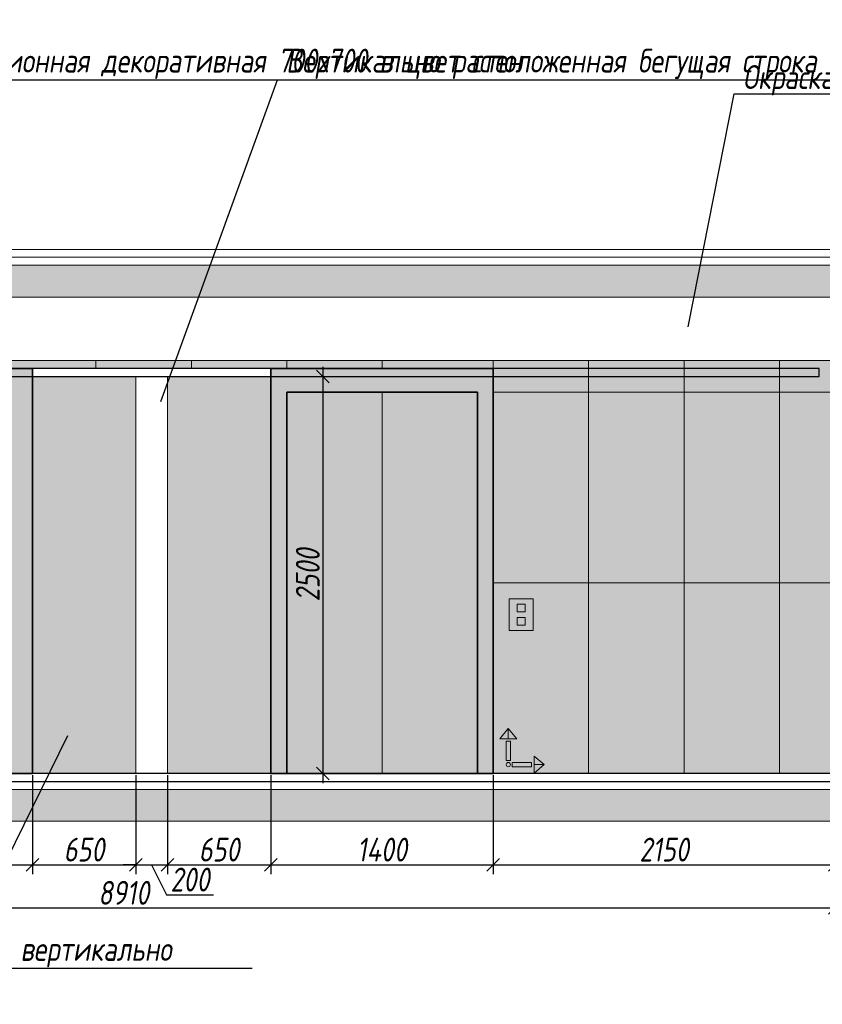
# Model space of a CAD drawing. Header units: millimetres. Extents: x -26894274 to 19789193, y -86687 to 22351.
# Tile 385 of 447: x 258744 to 263794, y 7111 to 13310. Entities that reach past the tile are written whole.
import ezdxf
from ezdxf import colors
from ezdxf.entities.mleader import LeaderData, LeaderLine
from ezdxf.math import Vec2, Vec3

# ---------------------------------------------------------------- set-up
doc = ezdxf.new("R2010")
doc.units = ezdxf.units.MM
doc.linetypes.add('DASHDOT', pattern=[25.4, 12.7, -6.35, 0, -6.35])
doc.layers.get('Defpoints').update_dxf_attribs({"color": 31})
doc.layers.add('A-DETL-GENF', color=7, linetype='Continuous', lineweight=5)
doc.layers.add('Отделка стен', color=253, linetype='Continuous', lineweight=0)
doc.layers.add('dim_razv', color=7, linetype='DASHDOT', lineweight=9, true_color=0x285228)
doc.layers.add('pol', color=7, linetype='Continuous', lineweight=15, true_color=0x55666d)
doc.styles.add('fl_iso paper', font='isocpeur.ttf', dxfattribs={"width": 0.8, "oblique": 10})
doc.styles.add('In tre', font='isocpeur.ttf', dxfattribs={"width": 0.8, "oblique": 10})
doc.dimstyles.new('In tre 1_50', dxfattribs={"dimtxt": 150, "dimasz": 80, "dimexe": 60, "dimexo": 10, "dimgap": 20, "dimtad": 1, "dimdec": 0, "dimrnd": 5, "dimzin": 0, "dimdsep": 46, "dimtxsty": 'fl_iso paper', "dimblk": 'OBLIQUE', "dimcen": 0, "dimdle": 60, "dimadec": 0, "dimazin": 0, "dimtfac": 1, "dimtdec": 0, "dimtofl": 0, "dimtmove": 1, "dimatfit": 1, "dimfxl": 40, "dimtolj": 1, "dimtzin": 0, "dimarcsym": 1})
picture_1 = doc.add_image_def('image1.png', size_in_pixel=(44, 610))

# ---------------------------------------------------------------- blocks, each defined once
blk = doc.blocks.new('_Oblique')
at = {"color": 0, "linetype": 'ByBlock', "lineweight": -2}
blk.add_line((-0.5, -0.5), (0.5, 0.5), dxfattribs=at)
blk = doc.blocks.new('*D128')
at = {"layer": 'Defpoints', "color": 0, "linetype": 'ByBlock', "transparency": 16777216}
for p in [(254923.8, 8264), (263873.8, 8264), (263873.8, 7717.8)]:
    blk.add_point(p, dxfattribs=at)
at = {"layer": 'dim_razv', "color": 0, "linetype": 'ByBlock', "lineweight": -2, "transparency": 16777216}
for p, q in [((254923.8, 8254), (254923.8, 7657.8)), ((263873.8, 8254), (263873.8, 7657.8)), ((254863.8, 7717.8), (263933.8, 7717.8))]:
    blk.add_line(p, q, dxfattribs=at)
at = {"layer": 'dim_razv', "color": 0, "linetype": 'ByBlock', "lineweight": -2, "transparency": 16777216, "xscale": 80, "yscale": 80, "zscale": 80, "rotation": 180}
blk.add_blockref('_Oblique', (254923.8, 7717.8), dxfattribs=at)
at = {"layer": 'dim_razv', "color": 0, "linetype": 'ByBlock', "lineweight": -2, "transparency": 16777216, "xscale": 80, "yscale": 80, "zscale": 80}
blk.add_blockref('_Oblique', (263873.8, 7717.8), dxfattribs=at)
at = {"layer": 'dim_razv', "color": 0, "linetype": 'ByBlock', "transparency": 16777216, "insert": (259398.8, 7812.8), "char_height": 150, "attachment_point": 5, "style": 'fl_iso paper'}
blk.add_mtext('\\A1;8910', dxfattribs=at)
blk = doc.blocks.new('*D143')
at = {"layer": 'Defpoints', "color": 0, "linetype": 'ByBlock', "transparency": 16777216}
for p in [(257423.8, 8564), (258823.8, 8564), (258823.8, 7989.8)]:
    blk.add_point(p, dxfattribs=at)
at = {"layer": 'dim_razv', "color": 0, "linetype": 'ByBlock', "lineweight": -2, "transparency": 16777216}
for p, q in [((257423.8, 8554), (257423.8, 7929.8)), ((258823.8, 8554), (258823.8, 7929.8)), ((257363.8, 7989.8), (258883.8, 7989.8))]:
    blk.add_line(p, q, dxfattribs=at)
at = {"layer": 'dim_razv', "color": 0, "linetype": 'ByBlock', "lineweight": -2, "transparency": 16777216, "xscale": 80, "yscale": 80, "zscale": 80, "rotation": 180}
blk.add_blockref('_Oblique', (257423.8, 7989.8), dxfattribs=at)
at = {"layer": 'dim_razv', "color": 0, "linetype": 'ByBlock', "lineweight": -2, "transparency": 16777216, "xscale": 80, "yscale": 80, "zscale": 80}
blk.add_blockref('_Oblique', (258823.8, 7989.8), dxfattribs=at)
at = {"layer": 'dim_razv', "color": 0, "linetype": 'ByBlock', "transparency": 16777216, "insert": (258123.8, 8084.8), "char_height": 150, "attachment_point": 5, "style": 'fl_iso paper'}
blk.add_mtext('\\A1;1400', dxfattribs=at)
blk = doc.blocks.new('*D144')
at = {"layer": 'Defpoints', "color": 0, "linetype": 'ByBlock', "transparency": 16777216}
for p in [(258823.8, 8564), (259473.8, 8564), (259473.8, 7989.8)]:
    blk.add_point(p, dxfattribs=at)
at = {"layer": 'dim_razv', "color": 0, "linetype": 'ByBlock', "lineweight": -2, "transparency": 16777216}
for p, q in [((258823.8, 8554), (258823.8, 7929.8)), ((259473.8, 8554), (259473.8, 7929.8)), ((258763.8, 7989.8), (259533.8, 7989.8))]:
    blk.add_line(p, q, dxfattribs=at)
at = {"layer": 'dim_razv', "color": 0, "linetype": 'ByBlock', "lineweight": -2, "transparency": 16777216, "xscale": 80, "yscale": 80, "zscale": 80, "rotation": 180}
blk.add_blockref('_Oblique', (258823.8, 7989.8), dxfattribs=at)
at = {"layer": 'dim_razv', "color": 0, "linetype": 'ByBlock', "lineweight": -2, "transparency": 16777216, "xscale": 80, "yscale": 80, "zscale": 80}
blk.add_blockref('_Oblique', (259473.8, 7989.8), dxfattribs=at)
at = {"layer": 'dim_razv', "color": 0, "linetype": 'ByBlock', "transparency": 16777216, "insert": (259148.8, 8084.8), "char_height": 150, "attachment_point": 5, "style": 'fl_iso paper'}
blk.add_mtext('\\A1;650', dxfattribs=at)
blk = doc.blocks.new('*D145')
at = {"layer": 'Defpoints', "color": 0, "linetype": 'ByBlock', "transparency": 16777216}
for p in [(259473.8, 8564), (259673.8, 8564), (259673.8, 7989.8)]:
    blk.add_point(p, dxfattribs=at)
at = {"layer": 'dim_razv', "color": 0, "linetype": 'ByBlock', "lineweight": -2, "transparency": 16777216}
for p, q in [((259473.8, 8554), (259473.8, 7929.8)), ((259673.8, 8554), (259673.8, 7929.8)), ((259473.8, 7989.8), (259393.8, 7989.8)), ((259473.8, 7989.8), (259673.8, 7989.8)), ((259573.8, 7989.8), (259668.3, 7800.9)), ((259673.8, 7989.8), (259753.8, 7989.8)), ((259668.3, 7800.9), (259962.8, 7800.9))]:
    blk.add_line(p, q, dxfattribs=at)
at = {"layer": 'dim_razv', "color": 0, "linetype": 'ByBlock', "lineweight": -2, "transparency": 16777216, "xscale": 80, "yscale": 80, "zscale": 80}
blk.add_blockref('_Oblique', (259473.8, 7989.8), dxfattribs=at)
at = {"layer": 'dim_razv', "color": 0, "linetype": 'ByBlock', "lineweight": -2, "transparency": 16777216, "xscale": 80, "yscale": 80, "zscale": 80, "rotation": 180}
blk.add_blockref('_Oblique', (259673.8, 7989.8), dxfattribs=at)
at = {"layer": 'dim_razv', "color": 0, "linetype": 'ByBlock', "transparency": 16777216, "insert": (259815.6, 7895.9), "char_height": 150, "attachment_point": 5, "style": 'fl_iso paper'}
blk.add_mtext('\\A1;200', dxfattribs=at)
blk = doc.blocks.new('*D146')
at = {"layer": 'Defpoints', "color": 0, "linetype": 'ByBlock', "transparency": 16777216}
for p in [(259673.8, 8564), (260323.8, 8564), (260323.8, 7989.8)]:
    blk.add_point(p, dxfattribs=at)
at = {"layer": 'dim_razv', "color": 0, "linetype": 'ByBlock', "lineweight": -2, "transparency": 16777216}
for p, q in [((259673.8, 8554), (259673.8, 7929.8)), ((260323.8, 8554), (260323.8, 7929.8)), ((259613.8, 7989.8), (260383.8, 7989.8))]:
    blk.add_line(p, q, dxfattribs=at)
at = {"layer": 'dim_razv', "color": 0, "linetype": 'ByBlock', "lineweight": -2, "transparency": 16777216, "xscale": 80, "yscale": 80, "zscale": 80, "rotation": 180}
blk.add_blockref('_Oblique', (259673.8, 7989.8), dxfattribs=at)
at = {"layer": 'dim_razv', "color": 0, "linetype": 'ByBlock', "lineweight": -2, "transparency": 16777216, "xscale": 80, "yscale": 80, "zscale": 80}
blk.add_blockref('_Oblique', (260323.8, 7989.8), dxfattribs=at)
at = {"layer": 'dim_razv', "color": 0, "linetype": 'ByBlock', "transparency": 16777216, "insert": (259998.8, 8084.8), "char_height": 150, "attachment_point": 5, "style": 'fl_iso paper'}
blk.add_mtext('\\A1;650', dxfattribs=at)
blk = doc.blocks.new('*D147')
at = {"layer": 'Defpoints', "color": 0, "linetype": 'ByBlock', "transparency": 16777216}
for p in [(261723.8, 8564), (263873.8, 8264), (263873.8, 7989.8)]:
    blk.add_point(p, dxfattribs=at)
at = {"layer": 'dim_razv', "color": 0, "linetype": 'ByBlock', "lineweight": -2, "transparency": 16777216}
for p, q in [((261723.8, 8554), (261723.8, 7929.8)), ((263873.8, 8254), (263873.8, 7929.8)), ((261663.8, 7989.8), (263933.8, 7989.8))]:
    blk.add_line(p, q, dxfattribs=at)
at = {"layer": 'dim_razv', "color": 0, "linetype": 'ByBlock', "lineweight": -2, "transparency": 16777216, "xscale": 80, "yscale": 80, "zscale": 80, "rotation": 180}
blk.add_blockref('_Oblique', (261723.8, 7989.8), dxfattribs=at)
at = {"layer": 'dim_razv', "color": 0, "linetype": 'ByBlock', "lineweight": -2, "transparency": 16777216, "xscale": 80, "yscale": 80, "zscale": 80}
blk.add_blockref('_Oblique', (263873.8, 7989.8), dxfattribs=at)
at = {"layer": 'dim_razv', "color": 0, "linetype": 'ByBlock', "transparency": 16777216, "insert": (262798.8, 8084.8), "char_height": 150, "attachment_point": 5, "style": 'fl_iso paper'}
blk.add_mtext('\\A1;2150', dxfattribs=at)
blk = doc.blocks.new('1')
at = {"layer": 'pol', "linetype": 'ByBlock'}
h = blk.add_hatch(color=1, dxfattribs=at)
h.paths.add_polyline_path([(35776.4, 73135.4), (35803.1, 73135.4), (35803.1, 73259), (35776.4, 73259)])
h.paths.add_polyline_path([(35789.8, 73274.6), (35843.2, 73274.6), (35789.8, 73338.2)])
h.paths.add_polyline_path([(35789.8, 73274.6), (35736.3, 73274.6), (35789.8, 73338.2)])
edge = h.paths.add_edge_path()
edge.add_arc((35789.8, 73110.5), 13.4, 0, 360)
h = blk.add_hatch(color=1, dxfattribs=at)
h.paths.add_polyline_path([(35813.3, 73097.1), (35813.3, 73123.9), (35936.9, 73123.9), (35936.9, 73097.1)])
h.paths.add_polyline_path([(35952.5, 73110.5), (35952.5, 73164), (36016.1, 73110.5)])
h.paths.add_polyline_path([(35952.5, 73110.5), (35952.5, 73057), (36016.1, 73110.5)])
at = {"layer": 'pol', "color": 1, "linetype": 'ByBlock'}
for points in [[(35789.8, 73274.6), (35736.3, 73274.6), (35789.8, 73338.2), (35789.8, 73274.6)], [(35789.8, 73274.6), (35843.2, 73274.6), (35789.8, 73338.2), (35789.8, 73274.6)], [(35952.5, 73110.5), (35952.5, 73164), (36016.1, 73110.5), (35952.5, 73110.5)], [(35952.5, 73110.5), (35952.5, 73057), (36016.1, 73110.5), (35952.5, 73110.5)]]:
    blk.add_lwpolyline(points, dxfattribs=at)
for points in [[(35776.4, 73135.4), (35803.1, 73135.4), (35803.1, 73259), (35776.4, 73259)], [(35813.3, 73097.1), (35813.3, 73123.9), (35936.9, 73123.9), (35936.9, 73097.1)]]:
    blk.add_lwpolyline(points, close=True, dxfattribs=at)
blk.add_circle((35789.8, 73110.5), 13.4, dxfattribs=at)
blk = doc.blocks.new('*D242')
at = {"layer": 'Defpoints', "color": 0, "linetype": 'ByBlock', "transparency": 16777216}
for p in [(260323.8, 11064), (260323.8, 8564), (260651.5, 8564)]:
    blk.add_point(p, dxfattribs=at)
at = {"layer": 'dim_razv', "color": 0, "linetype": 'ByBlock', "lineweight": -2, "transparency": 16777216}
for p, q in [((260651.5, 11124), (260651.5, 8504)), ((260333.8, 11064), (260711.5, 11064)), ((260333.8, 8564), (260711.5, 8564))]:
    blk.add_line(p, q, dxfattribs=at)
at = {"layer": 'dim_razv', "color": 0, "linetype": 'ByBlock', "lineweight": -2, "transparency": 16777216, "xscale": 80, "yscale": 80, "zscale": 80}
for p, rotation in [((260651.5, 11064), 90), ((260651.5, 8564), 270)]:
    blk.add_blockref('_Oblique', p, dxfattribs=dict(at, rotation=rotation))
at = {"layer": 'dim_razv', "color": 0, "linetype": 'ByBlock', "transparency": 16777216, "insert": (260556.5, 9814), "char_height": 150, "attachment_point": 5, "rotation": 90, "style": 'fl_iso paper'}
blk.add_mtext('\\A1;2500', dxfattribs=at)
blk = doc.blocks.new('*D243')
at = {"layer": 'Defpoints', "color": 0, "linetype": 'ByBlock', "transparency": 16777216}
for p in [(260323.8, 8564), (261723.8, 8564), (261723.8, 7989.8)]:
    blk.add_point(p, dxfattribs=at)
at = {"layer": 'dim_razv', "color": 0, "linetype": 'ByBlock', "lineweight": -2, "transparency": 16777216}
for p, q in [((260323.8, 8554), (260323.8, 7929.8)), ((261723.8, 8554), (261723.8, 7929.8)), ((260263.8, 7989.8), (261783.8, 7989.8))]:
    blk.add_line(p, q, dxfattribs=at)
at = {"layer": 'dim_razv', "color": 0, "linetype": 'ByBlock', "lineweight": -2, "transparency": 16777216, "xscale": 80, "yscale": 80, "zscale": 80, "rotation": 180}
blk.add_blockref('_Oblique', (260323.8, 7989.8), dxfattribs=at)
at = {"layer": 'dim_razv', "color": 0, "linetype": 'ByBlock', "lineweight": -2, "transparency": 16777216, "xscale": 80, "yscale": 80, "zscale": 80}
blk.add_blockref('_Oblique', (261723.8, 7989.8), dxfattribs=at)
at = {"layer": 'dim_razv', "color": 0, "linetype": 'ByBlock', "transparency": 16777216, "insert": (261023.8, 8084.8), "char_height": 150, "attachment_point": 5, "style": 'fl_iso paper'}
blk.add_mtext('\\A1;1400', dxfattribs=at)

msp = doc.modelspace()

# ---------------------------------------------------------------- hatches: boundary and pattern name
at = {"lineweight": 13, "true_color": 0xb5b5b5}
h = msp.add_hatch(color=253, dxfattribs=at)
h.dxf.hatch_style = 1
h.paths.add_polyline_path([(246103.8, 11114), (247153.8, 11114), (247153.8, 8564), (246103.8, 8564)])
h.paths.add_polyline_path([(248173.8, 11114), (249223.8, 11114), (249223.8, 8564), (248173.8, 8564)])
h.paths.add_polyline_path([(250243.8, 11114), (251293.8, 11114), (251293.8, 8564), (250243.8, 8564)])
h.paths.add_polyline_path([(257423.8, 11114), (258823.8, 11114), (258823.8, 8564), (257423.8, 8564)])
h.paths.add_polyline_path([(260323.8, 11114), (261723.8, 11114), (261723.8, 8564), (260323.8, 8564)])
at = {"lineweight": 13}
h = msp.add_hatch(color=253, dxfattribs=at)
h.dxf.hatch_style = 1
h.set_gradient(color1=(201, 61, 49), color2=(216, 219, 228), name='INVCURVED')
h.paths.add_polyline_path([(258823.8, 11064), (259473.8, 11064), (259473.8, 8564), (258823.8, 8564)])
h.paths.add_polyline_path([(259673.8, 8564), (260323.8, 8564), (260323.8, 11064), (259673.8, 11064)])
at = {"lineweight": 13, "true_color": 0xb5b5b5}
h = msp.add_hatch(color=253, dxfattribs=at)
h.dxf.hatch_style = 1
h.paths.add_polyline_path([(247253.8, 9664), (247403.8, 9664), (247403.8, 9464), (247253.8, 9464)])
h.paths.add_polyline_path([(251393.8, 9664), (251543.8, 9664), (251543.8, 9464), (251393.8, 9464)])
h.paths.add_polyline_path([(261823.8, 9664), (261973.8, 9664), (261973.8, 9464), (261823.8, 9464)])
at = {"layer": 'A-DETL-GENF'}
h = msp.add_hatch(dxfattribs=at)
h.set_pattern_fill('ANSI35', color=256, scale=20, style=0)
h.set_pattern_definition([(45, (122881.06, 722.8), (-89.80256, 89.80256), []), (45, (122970.86, 722.8), (-89.80256, 89.80256), [158.75, -31.75, 0, -31.75])])
h.paths.add_polyline_path([(243219.3, 11564), (266774.7, 11564), (266774.7, 11764), (243219.3, 11764)])
h.paths.add_polyline_path([(243219.3, 8264), (266774.7, 8264), (266774.7, 8464), (243219.3, 8464)])
at = {"layer": 'dim_razv', "true_color": 0xeceae4, "transparency": 33554687}
h = msp.add_hatch(dxfattribs=at)
h.set_pattern_fill('AR-SAND', color=254, scale=3, angle=315)
h.set_pattern_definition([(352.5, (23039.9, 13356.9), (100.426047, 107.214405), [0, -115.824, 0, -129.54, 0, -123.825]), (322.5, (23039.9, 13356.9), (247.41986, 56.70328), [0, -62.484, 0, -104.394, 0, -40.005]), (282.5, (22973.63, 13423.18), (168.099694, -167.48995), [0, -38.1, 0, -137.16, 0, -179.07]), (272.5, (22973.63, 13423.18), (209.26523, -114.68433), [0, -19.05, 0, -89.916, 0, -102.87])])
h.paths.add_polyline_path([(243713.8, 8564), (243713.8, 11164), (255823.8, 11164), (255823.8, 11089), (256273.8, 11089), (256273.8, 10714), (257073.8, 10714), (257073.8, 11164), (266133.8, 11164), (266133.8, 8564), (265983.8, 8564), (265983.8, 10744), (264023.8, 10744), (264023.8, 8564), (261723.8, 8564), (261723.8, 11114), (257423.8, 11114), (257423.8, 8564), (254773.8, 8564), (254773.8, 10744), (252813.8, 10744), (252813.8, 8564), (251293.8, 8564), (251293.8, 11114), (250243.8, 11114), (250243.8, 8564), (249223.8, 8564), (249223.8, 11114), (248173.8, 11114), (248173.8, 8564), (247763.8, 8564), (247763.8, 11064), (247563.8, 11064), (247563.8, 8564), (247153.8, 8564), (247153.8, 11114), (246103.8, 11114), (246103.8, 8564)])
h.paths.add_polyline_path([(247253.8, 9664), (247403.8, 9664), (247403.8, 9464), (247253.8, 9464)], flags=16)
h.paths.add_polyline_path([(251393.8, 9664), (251543.8, 9664), (251543.8, 9464), (251393.8, 9464)], flags=16)
h.paths.add_polyline_path([(261823.8, 9664), (261973.8, 9664), (261973.8, 9464), (261823.8, 9464)], flags=16)

# ---------------------------------------------------------------- linework, layer by layer
at = {"lineweight": 13}
for points in [[(243219.3, 11814), (266774.7, 11814), (266774.7, 11864), (243219.3, 11864)], [(266774.7, 11764), (243219.3, 11764), (243219.3, 11814), (266774.7, 11814)], [(243219.3, 11564), (266774.7, 11564), (266774.7, 11764), (243219.3, 11764)], [(258823.8, 11064), (260323.8, 11064), (260323.8, 8564), (258823.8, 8564)], [(258823.8, 11064), (259473.8, 11064), (259473.8, 8564), (258823.8, 8564)], [(259673.8, 8564), (260323.8, 8564), (260323.8, 11064), (259673.8, 11064)], [(261823.8, 9664), (261973.8, 9664), (261973.8, 9464), (261823.8, 9464)], [(261873.8, 9631.1), (261923.8, 9631.1), (261923.8, 9581.1), (261873.8, 9581.1)], [(261873.8, 9496.9), (261923.8, 9496.9), (261923.8, 9546.9), (261873.8, 9546.9)], [(243219.3, 8264), (266774.7, 8264), (266774.7, 8464), (243219.3, 8464)]]:
    msp.add_lwpolyline(points, close=True, dxfattribs=at)
at = {"color": 0, "linetype": 'ByBlock', "lineweight": 0}
msp.add_lwpolyline([(243713.8, 11164), (255823.8, 11164), (255823.8, 11089), (256273.8, 11089), (256273.8, 10714), (257073.8, 10714), (257073.8, 11164), (266133.8, 11164), (266133.8, 8564), (265983.8, 8564), (265983.8, 10744), (264023.8, 10744), (264023.8, 8564), (261723.8, 8564), (261723.8, 11114), (257423.8, 11114), (257423.8, 8564), (254773.8, 8564), (254773.8, 10744), (252813.8, 10744), (252813.8, 8564), (251293.8, 8564), (251293.8, 11114), (250243.8, 11114)], dxfattribs=at)
at = {"lineweight": 30}
msp.add_lwpolyline([(263773.8, 11114), (255023.8, 11114), (255023.8, 11064), (263773.8, 11064)], close=True, dxfattribs=at)
at = {"lineweight": 35}
for points in [[(257423.8, 11114), (258823.8, 11114), (258823.8, 8564), (257423.8, 8564)], [(260323.8, 11114), (261723.8, 11114), (261723.8, 8564), (260323.8, 8564)], [(260423.8, 10964), (261623.8, 10964), (261623.8, 8564), (260423.8, 8564)]]:
    msp.add_lwpolyline(points, close=True, dxfattribs=at)
at = {"lineweight": 13}
for points in [[(261023.8, 10964), (261023.8, 8564)], [(266473.8, 8514), (266774.7, 8514), (266774.7, 8464), (243219.3, 8464), (243219.3, 8514), (243513.8, 8514)], [(243713.8, 8514), (266133.8, 8514)]]:
    msp.add_lwpolyline(points, dxfattribs=at)
at = {"lineweight": 30}
for points in [[(266133.8, 8564), (243713.8, 8564)], [(243713.8, 8514), (266133.8, 8514)]]:
    msp.add_lwpolyline(points, dxfattribs=at)
at = {"layer": 'dim_razv', "color": 0, "linetype": 'ByBlock'}
msp.add_lwpolyline([(259473.8, 11064), (259473.8, 8564), (259673.8, 8564), (259673.8, 11064)], close=True, dxfattribs=at)
at = {"layer": 'Отделка стен', "transparency": 33554687}
for points in [[(258823.8, 11114), (258623.8, 11114), (258623.8, 11164)], [(259823.8, 11164), (259823.8, 11114), (259223.8, 11114), (259223.8, 11164)], [(260423.8, 11164), (260423.8, 11114), (260323.8, 11114)], [(261023.8, 11164), (261023.8, 11114), (260423.8, 11114), (260423.8, 11164)], [(261723.8, 11164), (261723.8, 11114), (261023.8, 11114), (261023.8, 11164)], [(261723.8, 11164), (261723.8, 10964), (262323.8, 10964), (262323.8, 11164)], [(262323.8, 11164), (262323.8, 10964), (262923.8, 10964), (262923.8, 11164)], [(262923.8, 11164), (262923.8, 10964), (263523.8, 10964), (263523.8, 11164)], [(263523.8, 11164), (263523.8, 10964), (263873.8, 10964), (263873.8, 11164)], [(264023.8, 10964), (263523.8, 10964), (263523.8, 9764), (264023.8, 9764)]]:
    msp.add_lwpolyline(points, dxfattribs=at)
for points in [[(261723.8, 10964), (261723.8, 9764), (262323.8, 9764), (262323.8, 10964)], [(262323.8, 10964), (262323.8, 9764), (262923.8, 9764), (262923.8, 10964)], [(262923.8, 10964), (262923.8, 9764), (263523.8, 9764), (263523.8, 10964)], [(261723.8, 9764), (261723.8, 8564), (262323.8, 8564), (262323.8, 9764)], [(262323.8, 9764), (262323.8, 8564), (262923.8, 8564), (262923.8, 9764)], [(262923.8, 9764), (262923.8, 8564), (263523.8, 8564), (263523.8, 9764)], [(263523.8, 9764), (263523.8, 8564), (264023.8, 8564), (264023.8, 9764)]]:
    msp.add_lwpolyline(points, close=True, dxfattribs=at)

# ---------------------------------------------------------------- block references
at = {"linetype": 'ByBlock', "xscale": 0.9938708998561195, "yscale": 0.9938708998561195, "zscale": 0.9938708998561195}
msp.add_blockref('1', (226247.7, -64042.3), dxfattribs=at)

# ---------------------------------------------------------------- dimensions: what is measured, and where the dimension line sits
at = {"layer": 'dim_razv', "linetype": 'ByBlock'}
dim = msp.add_linear_dim(base=(260651.5, 8564), p1=(260323.8, 11064), p2=(260323.8, 8564), angle=90, dimstyle='In tre 1_50', dxfattribs=at)
dim.commit()
dim.dimension.update_dxf_attribs({"geometry": '*D242', "text_midpoint": (260556.5, 9814)})
for base, p1, p2, picture, middle in [((258823.8, 7989.8), (257423.8, 8564), (258823.8, 8564), '*D143', (258123.8, 8084.8)), ((259473.8, 7989.8), (258823.8, 8564), (259473.8, 8564), '*D144', (259148.8, 8084.8)), ((260323.8, 7989.8), (259673.8, 8564), (260323.8, 8564), '*D146', (259998.8, 8084.8)), ((261723.8, 7989.8), (260323.8, 8564), (261723.8, 8564), '*D243', (261023.8, 8084.8)), ((263873.8, 7989.8), (261723.8, 8564), (263873.8, 8264), '*D147', (262798.8, 8084.8))]:
    dim = msp.add_linear_dim(base=base, p1=p1, p2=p2, dimstyle='In tre 1_50', dxfattribs=at)
    dim.commit()
    dim.dimension.update_dxf_attribs({"geometry": picture, "text_midpoint": middle})
dim = msp.add_linear_dim(base=(259673.8, 7989.8), p1=(259473.8, 8564), p2=(259673.8, 8564), dimstyle='In tre 1_50', dxfattribs=at)
dim.commit()
dim.dimension.update_dxf_attribs({"geometry": '*D145', "text_midpoint": (259688.3, 7800.9), "dimtype": 160})
dim = msp.add_linear_dim(base=(263873.8, 7717.8), p1=(254923.8, 8264), p2=(263873.8, 8264), text='8910', dimstyle='In tre 1_50', dxfattribs=at)
dim.commit()
dim.dimension.update_dxf_attribs({"geometry": '*D128', "text_midpoint": (259398.8, 7812.8)})

# ---------------------------------------------------------------- pictures from other files: only their frames are drawn
at = {"lineweight": 13}
image = msp.add_image(picture_1, insert=(259473.8, 8491.3), size_in_units=(200, 2772.7), dxfattribs=at)
image.set_boundary_path([(-0.5, 43.5), (-0.5, 593.5), (43.5, 593.5), (43.5, 43.5), (-0.5, 43.5)])

# ---------------------------------------------------------------- leaders
at = {"layer": 'dim_razv', "color": 0, "linetype": 'ByBlock'}
ml = msp.add_multileader_mtext('Standard', dxfattribs=at)
ml.set_content('Потолок подвесной, реечный\\Pрейка 50х50 белого цвета, шаг рейки 120-125мм', style='In tre')
ml.set_leader_properties()
ml.build(insert=Vec2(0, 0))
ml.multileader.update_dxf_attribs({"text_left_attachment_type": 6, "text_right_attachment_type": 6, "dogleg_length": 1, "arrow_head_size": 0, "scale": 50})
ctx = ml.context
ctx.base_point, ctx.scale, ctx.char_height, ctx.arrow_head_size, ctx.landing_gap_size, ctx.plane_origin = Vec3(210834.7, 13098.8), 50, 150, 0, 4.5, Vec3(220470.5, 11304.3)
ctx.left_attachment, ctx.right_attachment = 6, 6
notes = []
notes.append((ctx, [(0, (1, 1, 0), (213086.6, 13098.8), (-1, 0), 50, [(0, [(214358.1, 10864), (213006.1, 11114)], 0, [])])]))
ctx.mtext.insert, ctx.mtext.width, ctx.mtext.defined_height, ctx.mtext.flow_direction = Vec3(210839.2, 13293.8), 2509.515, 696.6, 5
ml = msp.add_multileader_mtext('Standard', dxfattribs=at)
ml.set_content('Потолок подвесной, реечный\\Pрейка 50х50 белого цвета, шаг рейки 120-125мм', style='In tre')
ml.set_leader_properties()
ml.build(insert=Vec2(0, 0))
ml.multileader.update_dxf_attribs({"text_left_attachment_type": 6, "text_right_attachment_type": 6, "dogleg_length": 1, "arrow_head_size": 0, "scale": 50})
ctx = ml.context
ctx.base_point, ctx.scale, ctx.char_height, ctx.arrow_head_size, ctx.landing_gap_size, ctx.plane_origin = Vec3(225839.2, 13098.8), 50, 150, 0, 4.5, Vec3(235424.9, 11304.3)
ctx.left_attachment, ctx.right_attachment = 6, 6
notes.append((ctx, [(0, (1, 1, 0), (228091.1, 13098.8), (-1, 0), 50, [(1, [(229220.3, 11114)], 0, [])])]))
ctx.mtext.insert, ctx.mtext.width, ctx.mtext.defined_height, ctx.mtext.flow_direction = Vec3(225843.7, 13293.8), 2509.515, 696.6, 5
ml = msp.add_multileader_mtext('Standard', dxfattribs=at)
ml.set_content('Вертикально расположенная бегущая строка (время/дата/t%%D/этаж)', style='In tre')
ml.set_leader_properties()
ml.build(insert=Vec2(0, 0))
ml.multileader.update_dxf_attribs({"text_left_attachment_type": 6, "text_right_attachment_type": 6, "dogleg_length": 1, "arrow_head_size": 0, "scale": 50})
ctx = ml.context
ctx.base_point, ctx.scale, ctx.char_height, ctx.arrow_head_size, ctx.landing_gap_size, ctx.plane_origin = Vec3(244651.3, 12932.2), 50, 150, 0, 4.5, Vec3(253179.9, 11137.7)
ctx.left_attachment, ctx.right_attachment = 6, 6
notes.append((ctx, [(0, (1, 1, 0), (246884.7, 12932.2), (-1, 0), 50, [(1, [(247661.2, 10545.8)], 0, [])])]))
ctx.mtext.insert, ctx.mtext.width, ctx.mtext.defined_height, ctx.mtext.flow_direction = Vec3(244655.8, 13127.2), 2509.515, 696.6, 5
ml = msp.add_multileader_mtext('Standard', dxfattribs=at)
ml.set_content('Потолок подвесной ГКЛ, окраска RAL9016', style='In tre')
ml.set_leader_properties()
ml.build(insert=Vec2(0, 0))
ml.multileader.update_dxf_attribs({"text_left_attachment_type": 6, "text_right_attachment_type": 6, "dogleg_length": 1, "arrow_head_size": 0, "scale": 50})
ctx = ml.context
ctx.base_point, ctx.scale, ctx.char_height, ctx.arrow_head_size, ctx.landing_gap_size, ctx.plane_origin = Vec3(249538.4, 12932.2), 50, 150, 0, 4.5, Vec3(257727.7, 11137.7)
ctx.left_attachment, ctx.right_attachment = 6, 6
notes.append((ctx, [(0, (1, 1, 0), (251432.5, 12932.2), (-1, 0), 50, [(1, [(251615.3, 11114)], 0, [])])]))
ctx.mtext.insert, ctx.mtext.width, ctx.mtext.defined_height, ctx.mtext.flow_direction = Vec3(249542.9, 13127.2), 2509.515, 696.6, 5
ml = msp.add_multileader_mtext('Standard', dxfattribs=at)
ml.set_content('Вертикально расположенная бегущая строка (время/дата/t%%D/этаж)', style='In tre')
ml.set_leader_properties()
ml.build(insert=Vec2(0, 0))
ml.multileader.update_dxf_attribs({"text_left_attachment_type": 6, "text_right_attachment_type": 6, "dogleg_length": 1, "arrow_head_size": 0, "scale": 50})
ctx = ml.context
ctx.base_point, ctx.scale, ctx.char_height, ctx.arrow_head_size, ctx.landing_gap_size, ctx.plane_origin = Vec3(260415.9, 12932.2), 50, 150, 0, 4.5, Vec3(269823.3, 11137.7)
ctx.left_attachment, ctx.right_attachment = 6, 6
notes.append((ctx, [(1, (1, 1, 0), (260365.9, 12932.2), (1, 0), 50, [(1, [(259631.4, 10905.3)], 0, [])])]))
ctx.mtext.insert, ctx.mtext.width, ctx.mtext.defined_height, ctx.mtext.flow_direction = Vec3(260420.4, 13127.2), 2509.515, 696.6, 5
ml = msp.add_multileader_mtext('Standard', dxfattribs=at)
ml.set_content('Окраска запотолочного пространства в белый цвет RAL9016', style='In tre')
ml.set_leader_properties()
ml.build(insert=Vec2(0, 0))
ml.multileader.update_dxf_attribs({"text_left_attachment_type": 6, "text_right_attachment_type": 6, "dogleg_length": 1, "arrow_head_size": 0, "scale": 50})
ctx = ml.context
ctx.base_point, ctx.scale, ctx.char_height, ctx.arrow_head_size, ctx.landing_gap_size, ctx.plane_origin = Vec3(217741.7, 12940.3), 50, 150, 0, 4.5, Vec3(222526.2, 9249.7)
ctx.left_attachment, ctx.right_attachment = 6, 6
notes.append((ctx, [(0, (1, 1, 0), (217691.7, 12940.3), (1, 0), 50, [(0, [(217401.3, 11250.4)], 0, [])])]))
ctx.mtext.insert, ctx.mtext.width, ctx.mtext.flow_direction = Vec3(217746.2, 13120.3), 3148.852, 5
ml = msp.add_multileader_mtext('Standard', dxfattribs=at)
ml.set_content('Окраска запотолочного пространства в белый цвет RAL9016', style='In tre')
ml.set_leader_properties()
ml.build(insert=Vec2(0, 0))
ml.multileader.update_dxf_attribs({"text_left_attachment_type": 6, "text_right_attachment_type": 6, "dogleg_length": 1, "arrow_head_size": 0, "scale": 50})
ctx = ml.context
ctx.base_point, ctx.scale, ctx.char_height, ctx.arrow_head_size, ctx.landing_gap_size, ctx.plane_origin = Vec3(232212.2, 12940.3), 50, 150, 0, 4.5, Vec3(236936.8, 9249.7)
ctx.left_attachment, ctx.right_attachment = 6, 6
notes.append((ctx, [(0, (1, 1, 0), (232162.2, 12940.3), (1, 0), 50, [(0, [(231811.9, 11390.7)], 0, [])])]))
ctx.mtext.insert, ctx.mtext.width, ctx.mtext.flow_direction = Vec3(232216.7, 13120.3), 3148.852, 5
ml = msp.add_multileader_mtext('Standard', dxfattribs=at)
ml.set_content('Решетка вентиляционная декоративная 250х250 в цвет стен', style='In tre')
ml.set_leader_properties()
ml.build(insert=Vec2(0, 0))
ml.multileader.update_dxf_attribs({"text_left_attachment_type": 6, "text_right_attachment_type": 6, "dogleg_length": 1, "arrow_head_size": 0, "scale": 50})
ctx = ml.context
ctx.base_point, ctx.scale, ctx.char_height, ctx.arrow_head_size, ctx.landing_gap_size, ctx.plane_origin = Vec3(253537.8, 12932.2), 50, 150, 0, 4.5, Vec3(262428.9, 11137.7)
ctx.left_attachment, ctx.right_attachment = 6, 6
notes.append((ctx, [(0, (1, 1, 0), (256433.1, 12932.2), (-1, 0), 50, [(1, [(256068.8, 11439)], 0, [])])]))
ctx.mtext.insert, ctx.mtext.width, ctx.mtext.defined_height, ctx.mtext.flow_direction = Vec3(253542.3, 13127.2), 2988.725, 696.6, 5
ml = msp.add_multileader_mtext('Standard', dxfattribs=at)
ml.set_content('Решетка вентиляционная декоративная 700х700 в цвет стен', style='In tre')
ml.set_leader_properties()
ml.build(insert=Vec2(0, 0))
ml.multileader.update_dxf_attribs({"text_left_attachment_type": 6, "text_right_attachment_type": 6, "dogleg_length": 1, "arrow_head_size": 0, "scale": 50})
ctx = ml.context
ctx.base_point, ctx.scale, ctx.char_height, ctx.arrow_head_size, ctx.landing_gap_size, ctx.plane_origin = Vec3(257244.5, 12932.2), 50, 150, 0, 4.5, Vec3(266728.6, 11137.7)
ctx.left_attachment, ctx.right_attachment = 6, 6
notes.append((ctx, [(1, (1, 1, 0), (257194.5, 12932.2), (1, 0), 50, [(1, [(257043.5, 11464)], 0, [])])]))
ctx.mtext.insert, ctx.mtext.width, ctx.mtext.defined_height, ctx.mtext.flow_direction = Vec3(257249, 13127.2), 2945.657, 696.6, 5
ml = msp.add_multileader_mtext('Standard', dxfattribs=at)
ml.set_content('Окраска запотолочного пространства в белый цвет RAL9016', style='In tre')
ml.set_leader_properties()
ml.build(insert=Vec2(0, 0))
ml.multileader.update_dxf_attribs({"text_left_attachment_type": 6, "text_right_attachment_type": 6, "dogleg_length": 1, "arrow_head_size": 0, "scale": 50})
ctx = ml.context
ctx.base_point, ctx.scale, ctx.char_height, ctx.arrow_head_size, ctx.landing_gap_size, ctx.plane_origin = Vec3(263290.2, 12843.7), 50, 150, 0, 4.5, Vec3(268024.8, 9153.1)
ctx.left_attachment, ctx.right_attachment = 6, 6
notes.append((ctx, [(0, (1, 1, 0), (263240.2, 12843.7), (1, 0), 50, [(0, [(262949.9, 11376.2)], 0, [])])]))
ctx.mtext.insert, ctx.mtext.width, ctx.mtext.flow_direction = Vec3(263294.7, 13023.7), 3148.852, 5
ml = msp.add_multileader_mtext('Standard', dxfattribs=at)
ml.set_content('Стекло градиентное цветное \\P(цвет согласно концепта)', style='In tre')
ml.set_leader_properties()
ml.build(insert=Vec2(0, 0))
ml.multileader.update_dxf_attribs({"text_left_attachment_type": 6, "text_right_attachment_type": 6, "dogleg_length": 1, "arrow_head_size": 0, "scale": 50})
ctx = ml.context
ctx.base_point, ctx.scale, ctx.char_height, ctx.arrow_head_size, ctx.landing_gap_size, ctx.plane_origin = Vec3(256027.6, 7378.2), 50, 150, 0, 4.5, Vec3(266470.8, 11029.5)
ctx.left_attachment, ctx.right_attachment = 6, 6
notes.append((ctx, [(0, (1, 1, 0), (258345.1, 7378.2), (-1, 0), 50, [(1, [(259043.9, 8800.8)], 0, [])])]))
ctx.mtext.insert, ctx.mtext.width, ctx.mtext.defined_height, ctx.mtext.flow_direction = Vec3(256032.1, 7558.2), 3092.716, 696.6, 5
ml = msp.add_multileader_mtext('Standard', dxfattribs=at)
ml.set_content('Плитка керамогранитная, настенная, размер плитки 600х1200мм, расположить вертикально', style='In tre')
ml.set_leader_properties()
ml.build(insert=Vec2(0, 0))
ml.multileader.update_dxf_attribs({"text_left_attachment_type": 6, "text_right_attachment_type": 6, "dogleg_length": 1, "arrow_head_size": 0, "scale": 50})
ctx = ml.context
ctx.base_point, ctx.scale, ctx.char_height, ctx.arrow_head_size, ctx.landing_gap_size, ctx.plane_origin = Vec3(252629.5, 7339.3), 50, 150, 0, 4.5, Vec3(254543.6, 7218.9)
ctx.left_attachment, ctx.right_attachment = 6, 6
notes.append((ctx, [(1, (1, 1, 0), (252579.5, 7339.3), (1, 0), 50, [(1, [(251961, 8740.6)], 0, [])])]))
ctx.mtext.insert, ctx.mtext.width, ctx.mtext.defined_height, ctx.mtext.flow_direction = Vec3(252634, 7534.3), 3060.297, 696.6, 5
ml = msp.add_multileader_mtext('Standard', dxfattribs=at)
ml.set_content('Решетка вентиляционная декоративная 700х550 в цвет стен', style='In tre')
ml.set_leader_properties()
ml.build(insert=Vec2(0, 0))
ml.multileader.update_dxf_attribs({"text_left_attachment_type": 6, "text_right_attachment_type": 6, "dogleg_length": 1, "arrow_head_size": 0, "scale": 50})
ctx = ml.context
ctx.base_point, ctx.scale, ctx.char_height, ctx.arrow_head_size, ctx.landing_gap_size, ctx.plane_origin = Vec3(217568.9, 7381.7), 50, 150, 0, 4.5, Vec3(222406.8, 5587.2)
ctx.left_attachment, ctx.right_attachment = 6, 6
notes.append((ctx, [(1, (1, 1, 0), (217518.9, 7381.7), (1, 0), 50, [(1, [(216995.1, 8664)], 0, [])])]))
ctx.mtext.insert, ctx.mtext.width, ctx.mtext.defined_height, ctx.mtext.flow_direction = Vec3(217573.4, 7576.7), 2985.437, 696.6, 5
for ctx, leaders in notes:
    for number, flags, end, landing, length, lines in leaders:
        leader = LeaderData()
        leader.index, (leader.has_last_leader_line, leader.has_dogleg_vector, leader.attachment_direction) = number, flags
        leader.last_leader_point, leader.dogleg_vector, leader.dogleg_length = Vec3(end), Vec3(landing), length
        for number, points, colour, breaks in lines:
            line = LeaderLine()
            line.index, line.vertices, line.color, line.breaks = number, Vec3.list(points), colors.encode_raw_color(colour), breaks
            leader.lines.append(line)
        ctx.leaders.append(leader)

doc.saveas('drawing.dxf')
